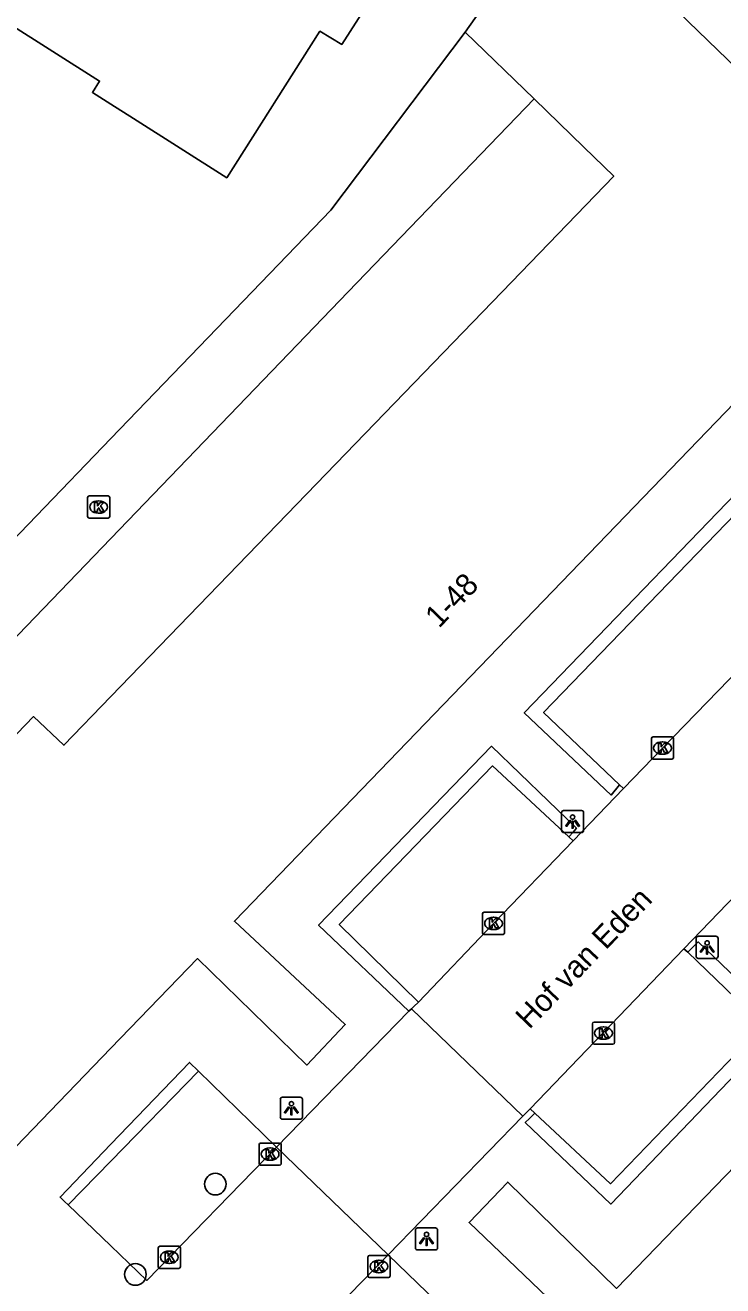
# Model space of a CAD drawing. Extents: x 160356 to 161355, y 381727 to 382845.
# Drawn here: x 160996.1 to 161027.6, y 382705.1 to 382762 of the extents above; entities that cross this region are included whole.
import ezdxf

# ---------------------------------------------------------------- set-up
doc = ezdxf.new("R2010")
doc.units = 0
for name, color, linetype in [('IMGEO_Boom', 7, 'Continuous'), ('IMGEO_Kolk', 7, 'Continuous'), ('IMGEO_Lichtpunt', 7, 'Continuous'), ('IMGEO_Openbare_ruimte_label', 7, 'Continuous'), ('IMGEO_Pand', 7, 'Continuous'), ('IMGEO_Pand_nummerreeks', 7, 'Continuous'), ('IMGEO_Parkeervlak_open', 7, 'Continuous'), ('IMGEO_Rijbaan_lokaal_open', 7, 'Continuous'), ('IMGEO_Voetpad_open', 7, 'Continuous')]:
    doc.layers.add(name, color=color, linetype=linetype)

msp = doc.modelspace()

# ---------------------------------------------------------------- linework, layer by layer
at = {"layer": 'IMGEO_Boom'}
for centre in [(161004.72, 382709.698), (161001.108, 382705.62)]:
    msp.add_circle(centre, 0.489, dxfattribs=at)
at = {"layer": 'IMGEO_Kolk'}
for p, q in [((160999.022, 382740.781), (160999.874, 382740.781)), ((160998.947, 382739.855), (160998.947, 382740.707)), ((160999.435, 382740.561), (160999.46, 382740.561)), ((160999.948, 382740.707), (160999.948, 382739.855)), ((160999.874, 382739.781), (160999.022, 382739.781)), ((160999.458, 382740.001), (160999.433, 382740.001)), ((161024.494, 382729.895), (161025.346, 382729.895)), ((161024.419, 382728.969), (161024.419, 382729.821)), ((161024.907, 382729.675), (161024.932, 382729.675)), ((161025.42, 382729.821), (161025.42, 382728.969)), ((161025.346, 382728.895), (161024.494, 382728.895)), ((161024.93, 382729.115), (161024.905, 382729.115)), ((161016.864, 382721.975), (161017.716, 382721.975)), ((161016.789, 382721.049), (161016.789, 382721.901)), ((161017.277, 382721.755), (161017.302, 382721.755)), ((161017.79, 382721.901), (161017.79, 382721.049)), ((161017.716, 382720.975), (161016.864, 382720.975)), ((161017.3, 382721.195), (161017.275, 382721.195)), ((161021.755, 382716.094), (161021.755, 382716.946)), ((161021.83, 382717.02), (161022.682, 382717.02)), ((161022.243, 382716.8), (161022.268, 382716.8)), ((161022.756, 382716.946), (161022.756, 382716.094)), ((161022.266, 382716.24), (161022.241, 382716.24)), ((161022.682, 382716.02), (161021.83, 382716.02)), ((161006.693, 382710.629), (161006.693, 382711.481)), ((161006.768, 382711.555), (161007.62, 382711.555)), ((161007.181, 382711.335), (161007.206, 382711.335)), ((161007.694, 382711.481), (161007.694, 382710.629)), ((161007.62, 382710.555), (161006.768, 382710.555)), ((161007.204, 382710.775), (161007.179, 382710.775)), ((161002.139, 382705.968), (161002.139, 382706.82)), ((161002.214, 382706.894), (161003.066, 382706.894)), ((161002.627, 382706.674), (161002.652, 382706.674)), ((161003.14, 382706.82), (161003.14, 382705.968)), ((161002.65, 382706.114), (161002.625, 382706.114)), ((161011.61, 382705.551), (161011.61, 382706.403)), ((161011.685, 382706.477), (161012.537, 382706.477)), ((161012.098, 382706.257), (161012.123, 382706.257)), ((161012.611, 382706.403), (161012.611, 382705.551)), ((161003.066, 382705.894), (161002.214, 382705.894)), ((161012.537, 382705.477), (161011.685, 382705.477)), ((161012.121, 382705.697), (161012.096, 382705.697))]:
    msp.add_line(p, q, dxfattribs=at)
for points in [[(160999.022, 382740.781), (160999.874, 382740.781)], [(160998.947, 382739.855), (160998.947, 382740.707)], [(160999.268, 382740.481), (160999.391, 382740.481), (160999.391, 382740.33), (160999.521, 382740.481), (160999.685, 382740.481), (160999.539, 382740.33), (160999.692, 382740.081), (160999.54, 382740.081), (160999.455, 382740.245), (160999.391, 382740.178), (160999.391, 382740.081), (160999.268, 382740.081), (160999.268, 382740.481)], [(160999.948, 382740.707), (160999.948, 382739.855)], [(160999.874, 382739.781), (160999.022, 382739.781)], [(161024.494, 382729.895), (161025.346, 382729.895)], [(161024.419, 382728.969), (161024.419, 382729.821)], [(161024.74, 382729.595), (161024.863, 382729.595), (161024.863, 382729.444), (161024.993, 382729.595), (161025.157, 382729.595), (161025.011, 382729.444), (161025.164, 382729.195), (161025.012, 382729.195), (161024.927, 382729.359), (161024.863, 382729.292), (161024.863, 382729.195), (161024.74, 382729.195), (161024.74, 382729.595)], [(161025.42, 382729.821), (161025.42, 382728.969)], [(161025.346, 382728.895), (161024.494, 382728.895)], [(161016.864, 382721.975), (161017.716, 382721.975)], [(161016.789, 382721.049), (161016.789, 382721.901)], [(161017.11, 382721.675), (161017.233, 382721.675), (161017.233, 382721.524), (161017.363, 382721.675), (161017.527, 382721.675), (161017.381, 382721.524), (161017.534, 382721.275), (161017.382, 382721.275), (161017.297, 382721.439), (161017.233, 382721.372), (161017.233, 382721.275), (161017.11, 382721.275), (161017.11, 382721.675)], [(161017.79, 382721.901), (161017.79, 382721.049)], [(161017.716, 382720.975), (161016.864, 382720.975)], [(161021.755, 382716.094), (161021.755, 382716.946)], [(161021.83, 382717.02), (161022.682, 382717.02)], [(161022.756, 382716.946), (161022.756, 382716.094)], [(161022.076, 382716.72), (161022.199, 382716.72), (161022.199, 382716.569), (161022.329, 382716.72), (161022.493, 382716.72), (161022.347, 382716.569), (161022.5, 382716.32), (161022.348, 382716.32), (161022.263, 382716.484), (161022.199, 382716.417), (161022.199, 382716.32), (161022.076, 382716.32), (161022.076, 382716.72)], [(161022.682, 382716.02), (161021.83, 382716.02)], [(161006.693, 382710.629), (161006.693, 382711.481)], [(161006.768, 382711.555), (161007.62, 382711.555)], [(161007.014, 382711.255), (161007.137, 382711.255), (161007.137, 382711.104), (161007.267, 382711.255), (161007.431, 382711.255), (161007.285, 382711.104), (161007.438, 382710.855), (161007.286, 382710.855), (161007.201, 382711.019), (161007.137, 382710.952), (161007.137, 382710.855), (161007.014, 382710.855), (161007.014, 382711.255)], [(161007.694, 382711.481), (161007.694, 382710.629)], [(161007.62, 382710.555), (161006.768, 382710.555)], [(161002.139, 382705.968), (161002.139, 382706.82)], [(161002.214, 382706.894), (161003.066, 382706.894)], [(161002.46, 382706.594), (161002.583, 382706.594), (161002.583, 382706.443), (161002.713, 382706.594), (161002.877, 382706.594), (161002.731, 382706.443), (161002.884, 382706.194), (161002.732, 382706.194), (161002.647, 382706.358), (161002.583, 382706.291), (161002.583, 382706.194), (161002.46, 382706.194), (161002.46, 382706.594)], [(161003.14, 382706.82), (161003.14, 382705.968)], [(161011.61, 382705.551), (161011.61, 382706.403)], [(161011.685, 382706.477), (161012.537, 382706.477)], [(161011.931, 382706.177), (161012.054, 382706.177), (161012.054, 382706.026), (161012.184, 382706.177), (161012.348, 382706.177), (161012.202, 382706.026), (161012.355, 382705.777), (161012.203, 382705.777), (161012.118, 382705.941), (161012.054, 382705.874), (161012.054, 382705.777), (161011.931, 382705.777), (161011.931, 382706.177)], [(161012.611, 382706.403), (161012.611, 382705.551)], [(161003.066, 382705.894), (161002.214, 382705.894)], [(161012.537, 382705.477), (161011.685, 382705.477)]]:
    msp.add_lwpolyline(points, dxfattribs=at)
for centre, start, end in [((160999.024, 382740.705), 91.552, 178.448), ((160999.024, 382740.705), 91.552, 178.448), ((160999.872, 382740.705), 1.552, 88.448), ((160999.872, 382740.705), 1.552, 88.448), ((160999.024, 382739.857), 181.552, 268.448), ((160999.024, 382739.857), 181.552, 268.448), ((160999.872, 382739.857), 271.552, 358.448), ((160999.872, 382739.857), 271.552, 358.448), ((161024.496, 382729.819), 91.552, 178.448), ((161024.496, 382729.819), 91.552, 178.448), ((161025.344, 382729.819), 1.552, 88.448), ((161025.344, 382729.819), 1.552, 88.448), ((161024.496, 382728.971), 181.552, 268.448), ((161024.496, 382728.971), 181.552, 268.448), ((161025.344, 382728.971), 271.552, 358.448), ((161025.344, 382728.971), 271.552, 358.448), ((161016.866, 382721.899), 91.552, 178.448), ((161016.866, 382721.899), 91.552, 178.448), ((161017.714, 382721.899), 1.552, 88.448), ((161017.714, 382721.899), 1.552, 88.448), ((161016.866, 382721.051), 181.552, 268.448), ((161016.866, 382721.051), 181.552, 268.448), ((161017.714, 382721.051), 271.552, 358.448), ((161017.714, 382721.051), 271.552, 358.448), ((161021.832, 382716.944), 91.552, 178.448), ((161021.832, 382716.944), 91.552, 178.448), ((161022.68, 382716.944), 1.552, 88.448), ((161022.68, 382716.944), 1.552, 88.448), ((161021.832, 382716.096), 181.552, 268.448), ((161021.832, 382716.096), 181.552, 268.448), ((161022.68, 382716.096), 271.552, 358.448), ((161022.68, 382716.096), 271.552, 358.448), ((161006.77, 382711.479), 91.552, 178.448), ((161006.77, 382711.479), 91.552, 178.448), ((161007.618, 382711.479), 1.552, 88.448), ((161007.618, 382711.479), 1.552, 88.448), ((161006.77, 382710.631), 181.552, 268.448), ((161006.77, 382710.631), 181.552, 268.448), ((161007.618, 382710.631), 271.552, 358.448), ((161007.618, 382710.631), 271.552, 358.448), ((161002.216, 382706.818), 91.552, 178.448), ((161002.216, 382706.818), 91.552, 178.448), ((161003.064, 382706.818), 1.552, 88.448), ((161003.064, 382706.818), 1.552, 88.448), ((161011.687, 382706.401), 91.552, 178.448), ((161011.687, 382706.401), 91.552, 178.448), ((161012.535, 382706.401), 1.552, 88.448), ((161012.535, 382706.401), 1.552, 88.448), ((161002.216, 382705.97), 181.552, 268.448), ((161002.216, 382705.97), 181.552, 268.448), ((161003.064, 382705.97), 271.552, 358.448), ((161003.064, 382705.97), 271.552, 358.448), ((161011.687, 382705.553), 181.552, 268.448), ((161011.687, 382705.553), 181.552, 268.448), ((161012.535, 382705.553), 271.552, 358.448), ((161012.535, 382705.553), 271.552, 358.448)]:
    msp.add_arc(centre, 0.0765, start, end, dxfattribs=at)
for centre, major_axis, ratio, start_param, end_param in [((160999.434, 382740.281), (-0.387, 0.002), 0.722429, 4.712389, 7.853982), ((160999.459, 382740.281), (-0.39, 0.002), 0.717154, 1.570796, 4.712389), ((161024.906, 382729.395), (-0.387, 0.002), 0.722429, 4.712389, 7.853982), ((161024.931, 382729.395), (-0.39, 0.002), 0.717154, 1.570796, 4.712389), ((161017.276, 382721.475), (-0.387, 0.002), 0.722429, 4.712389, 7.853982), ((161017.301, 382721.475), (-0.39, 0.002), 0.717154, 1.570796, 4.712389), ((161022.242, 382716.52), (-0.387, 0.002), 0.722429, 4.712389, 7.853982), ((161022.267, 382716.52), (-0.39, 0.002), 0.717154, 1.570796, 4.712389), ((161007.18, 382711.055), (-0.387, 0.002), 0.722429, 4.712389, 7.853982), ((161007.205, 382711.055), (-0.39, 0.002), 0.717154, 1.570796, 4.712389), ((161002.626, 382706.394), (-0.387, 0.002), 0.722429, 4.712389, 7.853982), ((161002.651, 382706.394), (-0.39, 0.002), 0.717154, 1.570796, 4.712389), ((161012.097, 382705.977), (-0.387, 0.002), 0.722429, 4.712389, 7.853982), ((161012.122, 382705.977), (-0.39, 0.002), 0.717154, 1.570796, 4.712389)]:
    msp.add_ellipse(centre, major_axis=major_axis, ratio=ratio, start_param=start_param, end_param=end_param, dxfattribs=at)
at = {"layer": 'IMGEO_Lichtpunt'}
for p, q in [((161020.361, 382726.478), (161020.361, 382725.671)), ((161020.361, 382726.478), (161020.361, 382725.671)), ((161021.263, 382726.573), (161020.455, 382726.573)), ((161021.263, 382726.573), (161020.455, 382726.573)), ((161021.357, 382725.671), (161021.357, 382726.478)), ((161021.357, 382725.671), (161021.357, 382726.478)), ((161020.455, 382725.577), (161021.263, 382725.577)), ((161020.455, 382725.577), (161021.263, 382725.577)), ((161026.438, 382720.796), (161026.438, 382719.989)), ((161026.438, 382720.796), (161026.438, 382719.989)), ((161027.34, 382720.891), (161026.532, 382720.891)), ((161027.34, 382720.891), (161026.532, 382720.891)), ((161027.434, 382719.989), (161027.434, 382720.796)), ((161027.434, 382719.989), (161027.434, 382720.796)), ((161026.532, 382719.895), (161027.34, 382719.895)), ((161026.532, 382719.895), (161027.34, 382719.895)), ((161007.657, 382713.53), (161007.657, 382712.723)), ((161007.657, 382713.53), (161007.657, 382712.723)), ((161008.559, 382713.625), (161007.751, 382713.625)), ((161008.559, 382713.625), (161007.751, 382713.625)), ((161008.653, 382712.723), (161008.653, 382713.53)), ((161008.653, 382712.723), (161008.653, 382713.53)), ((161007.751, 382712.629), (161008.559, 382712.629)), ((161007.751, 382712.629), (161008.559, 382712.629)), ((161014.665, 382707.722), (161013.857, 382707.722)), ((161014.665, 382707.722), (161013.857, 382707.722)), ((161013.763, 382707.627), (161013.763, 382706.82)), ((161013.763, 382707.627), (161013.763, 382706.82)), ((161014.759, 382706.82), (161014.759, 382707.627)), ((161014.759, 382706.82), (161014.759, 382707.627)), ((161013.857, 382706.726), (161014.665, 382706.726)), ((161013.857, 382706.726), (161014.665, 382706.726))]:
    msp.add_line(p, q, dxfattribs=at)
for points in [[(161020.735, 382726.142), (161020.774, 382726.114), (161020.586, 382725.852), (161020.548, 382725.879), (161020.735, 382726.142)], [(161020.837, 382726.094), (161020.884, 382726.094), (161020.884, 382725.772), (161020.837, 382725.772), (161020.837, 382726.094)], [(161020.947, 382726.114), (161020.985, 382726.141), (161021.172, 382725.879), (161021.133, 382725.851), (161020.947, 382726.114)], [(161026.812, 382720.46), (161026.851, 382720.432), (161026.663, 382720.17), (161026.625, 382720.197), (161026.812, 382720.46)], [(161026.914, 382720.412), (161026.961, 382720.412), (161026.961, 382720.09), (161026.914, 382720.09), (161026.914, 382720.412)], [(161027.024, 382720.432), (161027.062, 382720.459), (161027.249, 382720.197), (161027.21, 382720.169), (161027.024, 382720.432)], [(161008.031, 382713.194), (161008.07, 382713.166), (161007.882, 382712.904), (161007.844, 382712.931), (161008.031, 382713.194)], [(161008.133, 382713.146), (161008.18, 382713.146), (161008.18, 382712.824), (161008.133, 382712.824), (161008.133, 382713.146)], [(161008.243, 382713.166), (161008.281, 382713.193), (161008.468, 382712.931), (161008.429, 382712.903), (161008.243, 382713.166)], [(161014.137, 382707.291), (161014.176, 382707.263), (161013.988, 382707.001), (161013.95, 382707.028), (161014.137, 382707.291)], [(161014.239, 382707.243), (161014.286, 382707.243), (161014.286, 382706.921), (161014.239, 382706.921), (161014.239, 382707.243)], [(161014.349, 382707.263), (161014.387, 382707.29), (161014.574, 382707.028), (161014.535, 382707), (161014.349, 382707.263)]]:
    msp.add_lwpolyline(points, dxfattribs=at)
for centre in [(161020.86, 382726.276), (161026.937, 382720.594), (161008.156, 382713.328), (161014.262, 382707.425)]:
    msp.add_circle(centre, 0.0994, dxfattribs=at)
for centre, start, end in [((161020.455, 382726.478), 90, 180), ((161020.455, 382726.478), 90, 180), ((161021.263, 382726.478), 0, 90), ((161021.263, 382726.478), 0, 90), ((161020.455, 382725.671), 180, 270), ((161020.455, 382725.671), 180, 270), ((161021.263, 382725.671), 270, 0), ((161021.263, 382725.671), 270, 360), ((161026.532, 382720.796), 90, 180), ((161026.532, 382720.796), 90, 180), ((161027.34, 382720.796), 0, 90), ((161027.34, 382720.796), 0, 90), ((161026.532, 382719.989), 180, 270), ((161026.532, 382719.989), 180, 270), ((161027.34, 382719.989), 270, 0), ((161027.34, 382719.989), 270, 360), ((161007.751, 382713.53), 90, 180), ((161007.751, 382713.53), 90, 180), ((161008.559, 382713.53), 0, 90), ((161008.559, 382713.53), 0, 90), ((161007.751, 382712.723), 180, 270), ((161007.751, 382712.723), 180, 270), ((161008.559, 382712.723), 270, 0), ((161008.559, 382712.723), 270, 360), ((161013.857, 382707.627), 90, 180), ((161013.857, 382707.627), 90, 180), ((161014.665, 382707.627), 0, 90), ((161014.665, 382707.627), 0, 90), ((161013.857, 382706.82), 180, 270), ((161013.857, 382706.82), 180, 270), ((161014.665, 382706.82), 270, 0), ((161014.665, 382706.82), 270, 360)]:
    msp.add_arc(centre, 0.0946, start, end, dxfattribs=at)
at = {"layer": 'IMGEO_Pand'}
for points in [[(161015.308, 382770.955), (161011.102, 382764.349), (161012.07, 382763.744), (161010.433, 382761.174), (161009.443, 382761.772), (161005.235, 382755.152), (161001.016, 382757.835), (161000, 382758.481), (160999.168, 382759.01), (160999.49, 382759.517), (160955.527, 382787.463)], [(161016.012, 382761.728), (161020.296, 382767.816), (161027.855, 382760.495), (161034.431, 382754.127), (161038.692, 382750), (161038.868, 382749.83), (161037.734, 382748.655), (161039.619, 382746.743)], [(161019.116, 382758.717), (161016.012, 382761.728)], [(160993.734, 382709.357), (160984.512, 382718.361), (160996.501, 382730.815), (160997.877, 382729.521), (161000, 382731.717), (161017.671, 382750), (161022.719, 382755.223), (161021.371, 382756.531), (161019.116, 382758.717)], [(160993.734, 382709.357), (161000, 382715.837), (161003.911, 382719.882), (161008.852, 382715.077), (161010.592, 382716.905), (161005.585, 382721.571), (161030.629, 382747.527), (161035.694, 382742.675)], [(161046.813, 382739.8), (161042.849, 382735.757), (161047.885, 382730.864), (161022.837, 382704.988), (161017.933, 382709.791), (161016.186, 382707.964), (161021.141, 382703.229), (161011.019, 382692.737)]]:
    msp.add_lwpolyline(points, dxfattribs=at)
at = {"layer": 'IMGEO_Parkeervlak_open'}
for points in [[(161031.869, 382736.538), (161028.218, 382739.975), (161019.548, 382731.003), (161022.979, 382727.729)], [(161013.905, 382717.919), (161010.315, 382721.424), (161017.235, 382728.589), (161020.688, 382725.379)], [(161019.149, 382712.904), (161022.576, 382709.718), (161029.49, 382716.881), (161026.058, 382720.17)], [(161003.962, 382714.801), (161000, 382710.738), (160998.071, 382708.76)]]:
    msp.add_lwpolyline(points, dxfattribs=at)
at = {"layer": 'IMGEO_Rijbaan_lokaal_open'}
for points in [[(161022.979, 382727.729), (161022.595, 382727.267), (161018.672, 382730.986), (161030.73, 382743.483), (161031.157, 382743.112), (161028.653, 382740.508), (161032.382, 382736.968), (161034.659, 382739.339), (161035.26, 382738.775)], [(161023.155, 382727.562), (161024.914, 382729.387), (161029.94, 382734.55), (161031.869, 382736.538)], [(161020.688, 382725.379), (161020.878, 382725.595), (161021.031, 382725.769), (161017.19, 382729.477), (161009.388, 382721.398), (161013.467, 382717.507)], [(161022.979, 382727.729), (161023.155, 382727.562)], [(161023.155, 382727.562), (161020.879, 382725.201)], [(161020.879, 382725.201), (161020.688, 382725.379)], [(161013.905, 382717.919), (161017.287, 382721.474), (161020.879, 382725.201)], [(161025.891, 382720.33), (161028.235, 382722.768)], [(161026.058, 382720.17), (161026.344, 382720.456), (161026.525, 382720.636), (161030.403, 382716.937), (161022.59, 382708.799), (161018.719, 382712.482), (161018.908, 382712.668), (161019.149, 382712.904)], [(161025.891, 382720.33), (161018.939, 382713.1)], [(161026.058, 382720.17), (161025.891, 382720.33)], [(161013.467, 382717.507), (161007.476, 382711.365)], [(161013.467, 382717.507), (161013.587, 382717.61)], [(161013.587, 382717.61), (161013.686, 382717.714), (161013.905, 382717.919)], [(161018.614, 382712.762), (161013.587, 382717.61)], [(160998.071, 382708.76), (160997.909, 382708.915), (160997.705, 382709.111), (161000, 382711.498), (161003.553, 382715.193), (161003.962, 382714.801)], [(161007.476, 382711.365), (161003.962, 382714.801)], [(161018.614, 382712.762), (161018.939, 382713.1)], [(161018.939, 382713.1), (161019.149, 382712.904)], [(161012.521, 382706.506), (161018.614, 382712.762)], [(160998.071, 382708.76), (161000, 382706.906), (161001.623, 382705.346), (161007.476, 382711.365)], [(161007.476, 382711.365), (161012.521, 382706.506)], [(161012.521, 382706.506), (161006.671, 382700.499), (161010.206, 382697.051)], [(161016.051, 382703.101), (161012.521, 382706.506)]]:
    msp.add_lwpolyline(points, dxfattribs=at)
at = {"layer": 'IMGEO_Voetpad_open'}
for points in [[(160989.907, 382732.897), (161000, 382743.372), (161006.387, 382750), (161009.94, 382753.687), (161016.012, 382761.728)], [(161019.116, 382758.717), (161010.726, 382750), (161000, 382738.857), (160980.973, 382719.09)]]:
    msp.add_lwpolyline(points, dxfattribs=at)

# ---------------------------------------------------------------- texts
at = {"layer": 'IMGEO_Openbare_ruimte_label'}
msp.add_text('Hof van Eden', height=1, rotation=46.1344, dxfattribs=at).set_placement((161018.906, 382716.657))
at = {"layer": 'IMGEO_Pand_nummerreeks'}
msp.add_text('1-48', height=1, rotation=46.0245, dxfattribs=at).set_placement((161014.82, 382734.772))

doc.saveas('drawing.dxf')
